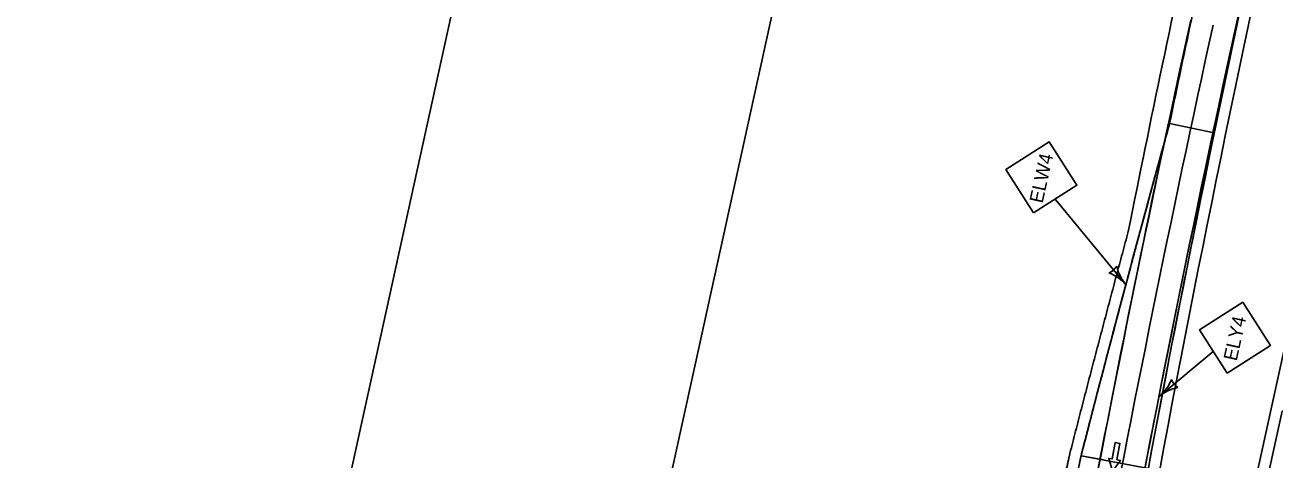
# Model space of a CAD drawing. Extents: x 14104283 to 14128447, y 8633203 to 8671666.
# Drawn here: x 14107490 to 14108148, y 8640667 to 8640895 of the extents above; entities that cross this region are included whole.
import ezdxf

# ---------------------------------------------------------------- set-up
doc = ezdxf.new("R2010")
doc.units = 0
for name, color, linetype in [('Cell', 7, 'Continuous'), ('Default', 7, 'Continuous'), ('dsnNonPlotable', 7, 'Continuous'), ('dsnPaintExistingEdgeLineRightWhite', 7, 'Continuous'), ('dsnPaintPlaceBrokenLineWhite', 7, 'Continuous'), ('dsnPaintPlaceEdgeLineLeftYellow', 7, 'Continuous'), ('dsnPaintPlaceEdgeLineRightWhite', 7, 'Continuous'), ('dsnStdLabel', 7, 'Continuous'), ('dsnStgShadingPrevPav', 7, 'Continuous')]:
    doc.layers.add(name, color=color, linetype=linetype)

msp = doc.modelspace()

# ---------------------------------------------------------------- linework, layer by layer
at = {"layer": 'Cell'}
msp.add_lwpolyline([(14108063.89, 8640675.97), (14108066.35, 8640675.52), (14108064.79, 8640666.91), (14108066.63, 8640666.58), (14108062.44, 8640660.99), (14108060.48, 8640667.69), (14108062.33, 8640667.36)], close=True, dxfattribs=at)
msp.add_lwpolyline([(14108062.33, 8640667.36), (14108060.48, 8640667.69), (14108062.44, 8640660.99), (14108066.63, 8640666.58), (14108064.79, 8640666.91), (14108066.35, 8640675.52), (14108063.89, 8640675.97), (14108062.33, 8640667.36)], dxfattribs=at)
at = {"layer": 'Default'}
msp.add_line((14108127.11, 8640892.84), (14108141, 8640956.03), dxfattribs=at)
msp.add_lwpolyline([(14108110.8, 8640394.44), (14108175.06, 8640686.95), (14108151.72, 8640692.57), (14108087.36, 8640399.59)], close=True, dxfattribs=at)
for centre, radius, start, end in [((14117394.14, 8638857.08), 9512, 167.610212, 171.325989), ((14117394.14, 8638857.08), 9500, 167.610212, 171.325989), ((14117394.14, 8638857.08), 9500, 167.610212, 171.325989), ((14117394.14, 8638857.08), 9488, 167.610212, 171.325989), ((14117502.5, 8638839.63), 9621.75, 168.048489, 169.460498), ((14117245.13, 8638308.71), 9497.18, 164.591267, 165.609485), ((14117342.69, 8638609.63), 9522.13, 167.509575, 168.915877)]:
    msp.add_arc(centre, radius, start, end, dxfattribs=at)
at = {"layer": 'dsnNonPlotable'}
for points in [[(14107490.45, 8639880.3), (14107826.84, 8641411.28), (14108813.31, 8641194.53), (14108476.92, 8639663.55)], [(14107651.31, 8639844.94), (14107987.7, 8641375.92), (14108480.93, 8641267.54), (14108144.54, 8639736.56)]]:
    msp.add_lwpolyline(points, close=True, dxfattribs=at)
at = {"layer": 'dsnPaintExistingEdgeLineRightWhite'}
for centre, radius, start, end in [((14117394.14, 8638857.08), 9512, 167.610212, 168.003119), ((14117245.13, 8638308.71), 9497.18, 164.578206, 165.609485)]:
    msp.add_arc(centre, radius, start, end, dxfattribs=at)
at = {"layer": 'dsnPaintPlaceBrokenLineWhite'}
msp.add_arc((14117394.14, 8638857.08), 9500, 167.610212, 171.325989, dxfattribs=at)
at = {"layer": 'dsnPaintPlaceEdgeLineLeftYellow'}
msp.add_arc((14117586.46, 8638823.84), 9683.13, 167.279441, 171.3032, dxfattribs=at)
at = {"layer": 'dsnPaintPlaceEdgeLineRightWhite'}
msp.add_arc((14117342.69, 8638609.63), 9522.13, 167.509575, 168.915877, dxfattribs=at)
at = {"layer": 'dsnStdLabel'}
for p, q in [((14108032.33, 8640803.95), (14108069.66, 8640758.72)), ((14108115.47, 8640723.79), (14108086.85, 8640700.1))]:
    msp.add_line(p, q, dxfattribs=at)
for points in [[(14108020.96, 8640796.67), (14108043.71, 8640811.22), (14108029.16, 8640833.97), (14108006.41, 8640819.42)], [(14108122.75, 8640712.41), (14108145.49, 8640726.96), (14108130.94, 8640749.71), (14108108.2, 8640735.16)]]:
    msp.add_lwpolyline(points, close=True, dxfattribs=at)
for centre, radius, start, end in [((14108057.18, 8640773.32), 8.86, 292.83851, 328.30696), ((14108087.12, 8640773.64), 22.95, 192.50153, 220.57284), ((14108052.26, 8640743.78), 22.95, 40.57268, 68.64395), ((14108072.21, 8640717.78), 22.95, 309.60838, 337.67964), ((14108101.67, 8640712.36), 8.86, 201.8742, 237.34265), ((14108101.48, 8640682.41), 22.95, 101.53722, 129.60853)]:
    msp.add_arc(centre, radius, start, end, dxfattribs=at)
at = {"layer": 'dsnStgShadingPrevPav'}
for p, q in [((14108092.51, 8640843.67), (14108116.01, 8640838.82)), ((14108116.01, 8640838.82), (14108092.51, 8640843.67)), ((14108045.92, 8640669.04), (14108057.72, 8640666.84)), ((14108081.31, 8640662.43), (14108045.92, 8640669.04))]:
    msp.add_line(p, q, dxfattribs=at)
msp.add_lwpolyline([(14108081.5, 8640400.87), (14108123.34, 8640591.33), (14108126.55, 8640605.98), (14108216.67, 8641016.2), (14108268.16, 8641250.61), (14108382.95, 8641773.15), (14108422.02, 8641764.57), (14108309.38, 8641251.8), (14108270.22, 8641073.55), (14108265.93, 8641054.01), (14108255.74, 8641007.62), (14108202.1, 8640763.44), (14108120.56, 8640392.29)], close=True, dxfattribs=at)
for radius, start, end in [(9522, 167.610212, 168.688952), (9512, 167.610212, 168.328257), (9512, 167.610212, 168.328257), (9488, 167.610212, 172.222077), (9482, 167.610212, 172.222077), (9488, 167.610212, 168.328257), (9488, 168.328257, 169.413861)]:
    msp.add_arc((14117407.82, 8638919.35), radius, start, end, dxfattribs=at)
for points, degree in [([(14108045.92, 8640669.04), (14108046.67, 8640671.96), (14108048.17, 8640677.8), (14108050.43, 8640686.55), (14108052.7, 8640695.31), (14108054.98, 8640704.06), (14108057.26, 8640712.8), (14108059.55, 8640721.55), (14108061.85, 8640730.29), (14108064.16, 8640739.03), (14108066.48, 8640747.76), (14108068.81, 8640756.5), (14108071.14, 8640765.23), (14108073.48, 8640773.95), (14108075.83, 8640782.68), (14108078.19, 8640791.4), (14108080.55, 8640800.12), (14108082.93, 8640808.84), (14108085.31, 8640817.55), (14108087.7, 8640826.26), (14108090.1, 8640834.97), (14108091.7, 8640840.77), (14108092.51, 8640843.67)], 3), ([(14108045.92, 8640669.04), (14108046.67, 8640671.96), (14108048.17, 8640677.8), (14108050.43, 8640686.55), (14108052.7, 8640695.31), (14108054.98, 8640704.06), (14108057.26, 8640712.8), (14108059.55, 8640721.55), (14108061.85, 8640730.29), (14108064.16, 8640739.03), (14108066.48, 8640747.76), (14108068.81, 8640756.5), (14108071.14, 8640765.23), (14108073.48, 8640773.95), (14108075.83, 8640782.68), (14108078.19, 8640791.4), (14108080.55, 8640800.12), (14108082.93, 8640808.84), (14108085.31, 8640817.55), (14108087.7, 8640826.26), (14108090.1, 8640834.97), (14108091.7, 8640840.77), (14108092.51, 8640843.67)], 3), ([(14108070.77, 8640786.95), (14108070.25, 8640785.01), (14108069.2, 8640781.13), (14108067.63, 8640775.31), (14108066.07, 8640769.49), (14108064.51, 8640763.67), (14108062.96, 8640757.84), (14108061.41, 8640752.02), (14108059.86, 8640746.19), (14108058.31, 8640740.36), (14108056.77, 8640734.54), (14108055.23, 8640728.71), (14108053.7, 8640722.87), (14108052.17, 8640717.04), (14108050.64, 8640711.21), (14108049.12, 8640705.37), (14108047.6, 8640699.54), (14108046.09, 8640693.7), (14108044.58, 8640687.86), (14108043.07, 8640682.02), (14108041.56, 8640676.18), (14108040.56, 8640672.28), (14108040.06, 8640670.34)], 3), ([(14108040.07, 8640670.33), (14108039.11, 8640666.01), (14108035.79, 8640651.03), (14108029.85, 8640623.7), (14108025.19, 8640602.04), (14108020.26, 8640578.84), (14108015.47, 8640556.04), (14108010.72, 8640533.12), (14108006.03, 8640510.22), (14108001.39, 8640487.29), (14107996.81, 8640464.36), (14107992.28, 8640441.41), (14107987.82, 8640418.46), (14107983.4, 8640395.49), (14107979.05, 8640372.51), (14107974.75, 8640349.53), (14107970.51, 8640326.51), (14107966.33, 8640303.59), (14107962.15, 8640280.24), (14107958.29, 8640258.43), (14107953.48, 8640230.88), (14107950.9, 8640215.75), (14107950.15, 8640211.39)], 2), ([(14107956.07, 8640210.37), (14107957.38, 8640218.06), (14107960.02, 8640233.43), (14107964.04, 8640256.47), (14107968.11, 8640279.5), (14107972.24, 8640302.51), (14107976.42, 8640325.52), (14107980.66, 8640348.51), (14107984.96, 8640371.49), (14107989.32, 8640394.46), (14107993.73, 8640417.41), (14107998.19, 8640440.35), (14108002.71, 8640463.28), (14108007.29, 8640486.2), (14108011.92, 8640509.1), (14108016.61, 8640531.99), (14108021.36, 8640554.87), (14108026.16, 8640577.73), (14108031.01, 8640600.58), (14108035.93, 8640623.41), (14108040.89, 8640646.24), (14108044.25, 8640661.44), (14108045.92, 8640669.04)], 3), ([(14108045.17, 8640665.62), (14108045.34, 8640666.38), (14108045.5, 8640667.14), (14108045.67, 8640667.9)], 2), ([(14108045.67, 8640667.9), (14108045.76, 8640668.28), (14108045.84, 8640668.66), (14108045.92, 8640669.04)], 2)]:
    msp.add_open_spline(points, degree=degree, dxfattribs=at)

# ---------------------------------------------------------------- texts
at = {"layer": 'dsnStdLabel'}
for s, p in [('ELW4', (14108025.69, 8640801.41)), ('ELY4', (14108127.77, 8640718.51))]:
    msp.add_text(s, height=7.2, rotation=77.60784, dxfattribs=at).set_placement(p)

doc.saveas('drawing.dxf')
